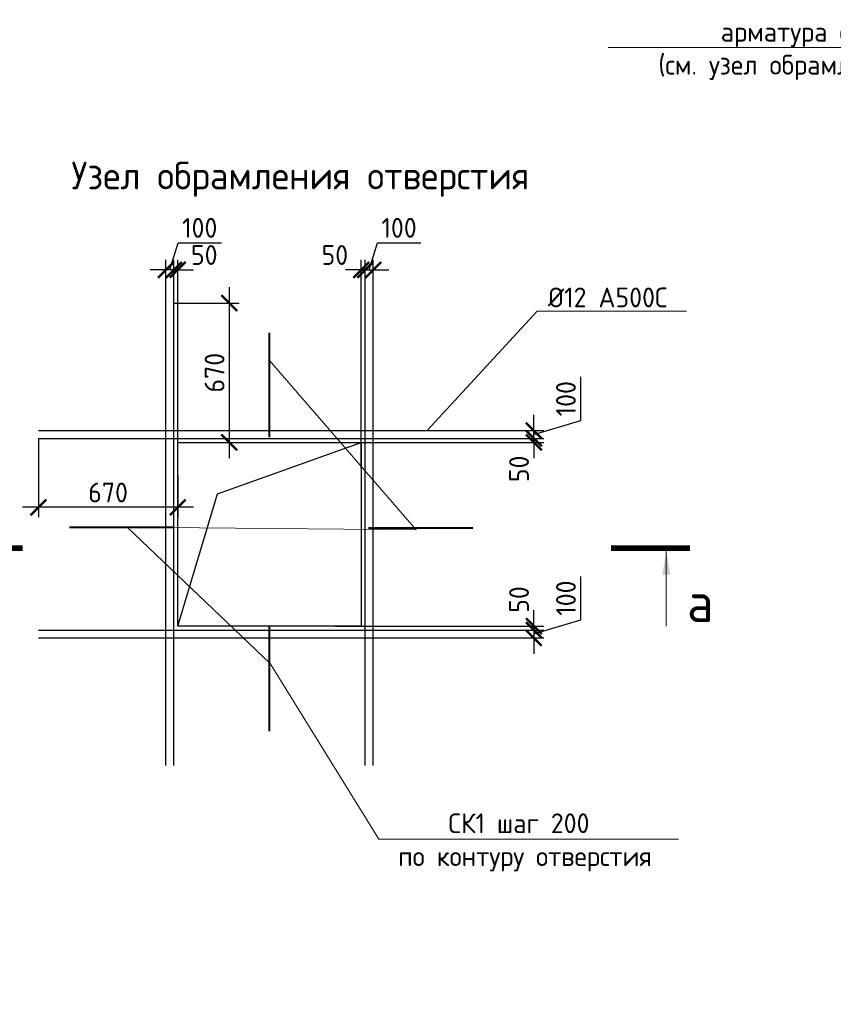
# Model space of a CAD drawing. Header units: millimetres. Extents: x -5898314 to 1055204, y -720802 to 1562611.
# Tile 272 of 362: x -45964 to -35666, y -48521 to -36064. Entities that reach past the tile are written whole.
import ezdxf
from ezdxf import colors
from ezdxf.entities.mleader import LeaderData, LeaderLine
from ezdxf.math import Vec2, Vec3

# ---------------------------------------------------------------- set-up
doc = ezdxf.new("R2010")
doc.units = ezdxf.units.MM
for name, color, linetype, lineweight in [('Арм_хомуты', 133, 'Continuous', 18), ('подоснова', 151, 'Continuous', 5), ('размер', 1, 'Continuous', 25), ('Узлы', 7, 'Continuous', 0)]:
    doc.layers.add(name, color=color, linetype=linetype, lineweight=lineweight)
doc.styles.add('GOST-2.304_Type-B', font='GOST_Common.ttf')
doc.dimstyles.new('СПДС', dxfattribs={"dimscale": 100, "dimtxt": 2.5, "dimasz": 2, "dimexe": 1.25, "dimexo": 0, "dimtad": 1, "dimdec": 0, "dimrnd": 5, "dimtxsty": 'GOST-2.304_Type-B', "dimblk": 'ARCHTICK', "dimcen": 2.5, "dimdle": 2, "dimclrd": 1, "dimclre": 1, "dimclrt": 1, "dimadec": 0, "dimazin": 2, "dimtfac": 0.75, "dimtdec": 0, "dimtmove": 1, "dimatfit": 3, "dimfxl": 1, "dimtfillclr": 256, "dimtolj": 1, "dimarcsym": 1})

# ---------------------------------------------------------------- blocks, each defined once
blk = doc.blocks.new('_ArchTick')
at = {"color": 0, "linetype": 'ByBlock', "const_width": 0.15}
blk.add_lwpolyline([(-0.5, -0.5), (0.5, 0.5)], dxfattribs=at)
blk = doc.blocks.new('*D962')
at = {"layer": 'DEFPOINTS', "color": 0, "lineweight": 0, "transparency": 16777216}
for p in [(-44013, -39649), (-43310, -39649), (-43963, -41412)]:
    blk.add_point(p, dxfattribs=at)
at = {"layer": 'размер', "color": 1, "lineweight": -2, "transparency": 16777216}
for p, q in [((-43310, -41612), (-43310, -39449)), ((-44013, -39649), (-43185, -39649)), ((-43963, -41412), (-43185, -41412))]:
    blk.add_line(p, q, dxfattribs=at)
at = {"layer": 'размер', "color": 1, "lineweight": -2, "transparency": 16777216, "xscale": 200, "yscale": 200, "zscale": 200}
for p, rotation in [((-43310, -39649), 90), ((-43310, -41412), 270)]:
    blk.add_blockref('_ArchTick', p, dxfattribs=dict(at, rotation=rotation))
at = {"layer": 'размер', "color": 1, "lineweight": 0, "transparency": 16777216, "insert": (-43497, -40530), "char_height": 250, "attachment_point": 5, "rotation": 90, "style": 'GOST-2.304_Type-B'}
blk.add_mtext('\\A1;670', dxfattribs=at)
blk = doc.blocks.new('*D963')
at = {"layer": 'DEFPOINTS', "color": 0, "lineweight": 0, "transparency": 16777216}
for p in [(-45727, -41362), (-43963, -41825), (-45727, -42233)]:
    blk.add_point(p, dxfattribs=at)
at = {"layer": 'размер', "color": 1, "lineweight": -2, "transparency": 16777216}
for p, q in [((-45727, -41362), (-45727, -42358)), ((-43963, -41825), (-43963, -42358)), ((-43763, -42233), (-45927, -42233))]:
    blk.add_line(p, q, dxfattribs=at)
at = {"layer": 'размер', "color": 1, "lineweight": -2, "transparency": 16777216, "xscale": 200, "yscale": 200, "zscale": 200, "rotation": 180}
blk.add_blockref('_ArchTick', (-45727, -42233), dxfattribs=at)
at = {"layer": 'размер', "color": 1, "lineweight": -2, "transparency": 16777216, "xscale": 200, "yscale": 200, "zscale": 200}
blk.add_blockref('_ArchTick', (-43963, -42233), dxfattribs=at)
at = {"layer": 'размер', "color": 1, "lineweight": 0, "transparency": 16777216, "insert": (-44845, -42046), "char_height": 250, "attachment_point": 5, "style": 'GOST-2.304_Type-B'}
blk.add_mtext('\\A1;670', dxfattribs=at)
blk = doc.blocks.new('*D964')
at = {"layer": 'DEFPOINTS', "color": 0, "lineweight": 0, "transparency": 16777216}
for p in [(-41967, -41362), (-41967, -41412), (-39457, -41362)]:
    blk.add_point(p, dxfattribs=at)
at = {"layer": 'размер', "color": 1, "lineweight": -2, "transparency": 16777216}
for p, q in [((-39457, -41362), (-39457, -41162)), ((-41967, -41362), (-39332, -41362)), ((-41967, -41412), (-39332, -41412)), ((-39457, -41412), (-39457, -41362)), ((-39457, -41412), (-39457, -41612))]:
    blk.add_line(p, q, dxfattribs=at)
at = {"layer": 'размер', "color": 1, "lineweight": -2, "transparency": 16777216, "xscale": 200, "yscale": 200, "zscale": 200}
for p, rotation in [((-39457, -41362), 270), ((-39457, -41412), 90)]:
    blk.add_blockref('_ArchTick', p, dxfattribs=dict(at, rotation=rotation))
at = {"layer": 'размер', "color": 1, "lineweight": 0, "transparency": 16777216, "insert": (-39644, -41747), "char_height": 250, "attachment_point": 5, "rotation": 90, "style": 'GOST-2.304_Type-B'}
blk.add_mtext('\\A1;50', dxfattribs=at)
blk = doc.blocks.new('*D965')
at = {"layer": 'DEFPOINTS', "color": 0, "lineweight": 0, "transparency": 16777216}
for p in [(-39877, -41262), (-39457, -41262), (-41967, -41362)]:
    blk.add_point(p, dxfattribs=at)
at = {"layer": 'размер', "color": 1, "lineweight": -2, "transparency": 16777216}
for p, q in [((-38863, -41134), (-38863, -40584)), ((-39457, -41262), (-39457, -41062)), ((-39457, -41312), (-38863, -41134)), ((-39877, -41262), (-39332, -41262)), ((-39457, -41362), (-39457, -41262)), ((-39457, -41362), (-39457, -41262)), ((-41967, -41362), (-39332, -41362)), ((-39457, -41362), (-39457, -41562))]:
    blk.add_line(p, q, dxfattribs=at)
at = {"layer": 'размер', "color": 1, "lineweight": -2, "transparency": 16777216, "xscale": 200, "yscale": 200, "zscale": 200}
for p, rotation in [((-39457, -41262), 270), ((-39457, -41362), 90)]:
    blk.add_blockref('_ArchTick', p, dxfattribs=dict(at, rotation=rotation))
at = {"layer": 'размер', "color": 1, "lineweight": 0, "transparency": 16777216, "insert": (-39050, -40859), "char_height": 250, "attachment_point": 5, "rotation": 90, "style": 'GOST-2.304_Type-B'}
blk.add_mtext('\\A1;100', dxfattribs=at)
blk = doc.blocks.new('*D956')
at = {"layer": 'DEFPOINTS', "color": 0, "lineweight": 0, "transparency": 16777216}
for p in [(-41967, -43736), (-41967, -43786), (-39457, -43786)]:
    blk.add_point(p, dxfattribs=at)
at = {"layer": 'размер', "color": 1, "lineweight": -2, "transparency": 16777216}
for p, q in [((-39457, -43736), (-39457, -43536)), ((-41967, -43736), (-39332, -43736)), ((-41967, -43786), (-39332, -43786)), ((-39457, -43736), (-39457, -43786)), ((-39457, -43786), (-39457, -43986))]:
    blk.add_line(p, q, dxfattribs=at)
at = {"layer": 'размер', "color": 1, "lineweight": -2, "transparency": 16777216, "xscale": 200, "yscale": 200, "zscale": 200}
for p, rotation in [((-39457, -43736), 270), ((-39457, -43786), 90)]:
    blk.add_blockref('_ArchTick', p, dxfattribs=dict(at, rotation=rotation))
at = {"layer": 'размер', "color": 1, "lineweight": 0, "transparency": 16777216, "insert": (-39644, -43400), "char_height": 250, "attachment_point": 5, "rotation": 90, "style": 'GOST-2.304_Type-B'}
blk.add_mtext('\\A1;50', dxfattribs=at)
blk = doc.blocks.new('*D957')
at = {"layer": 'DEFPOINTS', "color": 0, "lineweight": 0, "transparency": 16777216}
for p in [(-41967, -43786), (-39877, -43886), (-39457, -43886)]:
    blk.add_point(p, dxfattribs=at)
at = {"layer": 'размер', "color": 1, "lineweight": -2, "transparency": 16777216}
for p, q in [((-38863, -43657), (-38863, -43107)), ((-39457, -43786), (-39457, -43586)), ((-39457, -43836), (-38863, -43657)), ((-41967, -43786), (-39332, -43786)), ((-39457, -43786), (-39457, -43886)), ((-39457, -43786), (-39457, -43886)), ((-39877, -43886), (-39332, -43886)), ((-39457, -43886), (-39457, -44086))]:
    blk.add_line(p, q, dxfattribs=at)
at = {"layer": 'размер', "color": 1, "lineweight": -2, "transparency": 16777216, "xscale": 200, "yscale": 200, "zscale": 200}
for p, rotation in [((-39457, -43786), 270), ((-39457, -43886), 90)]:
    blk.add_blockref('_ArchTick', p, dxfattribs=dict(at, rotation=rotation))
at = {"layer": 'размер', "color": 1, "lineweight": 0, "transparency": 16777216, "insert": (-39050, -43382), "char_height": 250, "attachment_point": 5, "rotation": 90, "style": 'GOST-2.304_Type-B'}
blk.add_mtext('\\A1;100', dxfattribs=at)
blk = doc.blocks.new('*D958')
at = {"layer": 'DEFPOINTS', "color": 0, "lineweight": 0, "transparency": 16777216}
for p in [(-41590, -39229), (-41640, -41739), (-41590, -41739)]:
    blk.add_point(p, dxfattribs=at)
at = {"layer": 'размер', "color": 1, "lineweight": -2, "transparency": 16777216}
for p, q in [((-41640, -41739), (-41640, -39104)), ((-41590, -41739), (-41590, -39104)), ((-41640, -39229), (-41840, -39229)), ((-41640, -39229), (-41590, -39229)), ((-41590, -39229), (-41390, -39229))]:
    blk.add_line(p, q, dxfattribs=at)
at = {"layer": 'размер', "color": 1, "lineweight": -2, "transparency": 16777216, "xscale": 200, "yscale": 200, "zscale": 200}
blk.add_blockref('_ArchTick', (-41640, -39229), dxfattribs=at)
at = {"layer": 'размер', "color": 1, "lineweight": -2, "transparency": 16777216, "xscale": 200, "yscale": 200, "zscale": 200, "rotation": 180}
blk.add_blockref('_ArchTick', (-41590, -39229), dxfattribs=at)
at = {"layer": 'размер', "color": 1, "lineweight": 0, "transparency": 16777216, "insert": (-41975, -39041), "char_height": 250, "attachment_point": 5, "style": 'GOST-2.304_Type-B'}
blk.add_mtext('\\A1;50', dxfattribs=at)
blk = doc.blocks.new('*D959')
at = {"layer": 'DEFPOINTS', "color": 0, "lineweight": 0, "transparency": 16777216}
for p in [(-41490, -39229), (-41490, -39649), (-41590, -41739)]:
    blk.add_point(p, dxfattribs=at)
at = {"layer": 'размер', "color": 1, "lineweight": -2, "transparency": 16777216}
for p, q in [((-41540, -39229), (-41437, -38885)), ((-41437, -38885), (-40887, -38885)), ((-41590, -41739), (-41590, -39104)), ((-41490, -39649), (-41490, -39104)), ((-41590, -39229), (-41790, -39229)), ((-41590, -39229), (-41490, -39229)), ((-41590, -39229), (-41490, -39229)), ((-41490, -39229), (-41290, -39229))]:
    blk.add_line(p, q, dxfattribs=at)
at = {"layer": 'размер', "color": 1, "lineweight": -2, "transparency": 16777216, "xscale": 200, "yscale": 200, "zscale": 200}
blk.add_blockref('_ArchTick', (-41590, -39229), dxfattribs=at)
at = {"layer": 'размер', "color": 1, "lineweight": -2, "transparency": 16777216, "xscale": 200, "yscale": 200, "zscale": 200, "rotation": 180}
blk.add_blockref('_ArchTick', (-41490, -39229), dxfattribs=at)
at = {"layer": 'размер', "color": 1, "lineweight": 0, "transparency": 16777216, "insert": (-41162, -38697), "char_height": 250, "attachment_point": 5, "style": 'GOST-2.304_Type-B'}
blk.add_mtext('\\A1;100', dxfattribs=at)
blk = doc.blocks.new('*D960')
at = {"layer": 'DEFPOINTS', "color": 0, "lineweight": 0, "transparency": 16777216}
for p in [(-44013, -39229), (-44013, -41739), (-43963, -41739)]:
    blk.add_point(p, dxfattribs=at)
at = {"layer": 'размер', "color": 1, "lineweight": -2, "transparency": 16777216}
for p, q in [((-44013, -41739), (-44013, -39104)), ((-43963, -41739), (-43963, -39104)), ((-44013, -39229), (-44213, -39229)), ((-43963, -39229), (-44013, -39229)), ((-43963, -39229), (-43763, -39229))]:
    blk.add_line(p, q, dxfattribs=at)
at = {"layer": 'размер', "color": 1, "lineweight": -2, "transparency": 16777216, "xscale": 200, "yscale": 200, "zscale": 200}
blk.add_blockref('_ArchTick', (-44013, -39229), dxfattribs=at)
at = {"layer": 'размер', "color": 1, "lineweight": -2, "transparency": 16777216, "xscale": 200, "yscale": 200, "zscale": 200, "rotation": 180}
blk.add_blockref('_ArchTick', (-43963, -39229), dxfattribs=at)
at = {"layer": 'размер', "color": 1, "lineweight": 0, "transparency": 16777216, "insert": (-43628, -39041), "char_height": 250, "attachment_point": 5, "style": 'GOST-2.304_Type-B'}
blk.add_mtext('\\A1;50', dxfattribs=at)
blk = doc.blocks.new('*D961')
at = {"layer": 'DEFPOINTS', "color": 0, "lineweight": 0, "transparency": 16777216}
for p in [(-44113, -39229), (-44113, -39649), (-44013, -41739)]:
    blk.add_point(p, dxfattribs=at)
at = {"layer": 'размер', "color": 1, "lineweight": -2, "transparency": 16777216}
for p, q in [((-44063, -39229), (-43960, -38885)), ((-43960, -38885), (-43410, -38885)), ((-44113, -39649), (-44113, -39104)), ((-44013, -41739), (-44013, -39104)), ((-44113, -39229), (-44313, -39229)), ((-44013, -39229), (-44113, -39229)), ((-44013, -39229), (-44113, -39229)), ((-44013, -39229), (-43813, -39229))]:
    blk.add_line(p, q, dxfattribs=at)
at = {"layer": 'размер', "color": 1, "lineweight": -2, "transparency": 16777216, "xscale": 200, "yscale": 200, "zscale": 200}
blk.add_blockref('_ArchTick', (-44113, -39229), dxfattribs=at)
at = {"layer": 'размер', "color": 1, "lineweight": -2, "transparency": 16777216, "xscale": 200, "yscale": 200, "zscale": 200, "rotation": 180}
blk.add_blockref('_ArchTick', (-44013, -39229), dxfattribs=at)
at = {"layer": 'размер', "color": 1, "lineweight": 0, "transparency": 16777216, "insert": (-43685, -38697), "char_height": 250, "attachment_point": 5, "style": 'GOST-2.304_Type-B'}
blk.add_mtext('\\A1;100', dxfattribs=at)
blk = doc.blocks.new('_None')

msp = doc.modelspace()

# ---------------------------------------------------------------- linework, layer by layer
at = {"color": 0, "linetype": 'ByBlock', "lineweight": 30, "ltscale": 100}
for p, q in [((-44113.48, -45498.75), (-44113.48, -39648.75)), ((-44013.48, -45498.75), (-44013.48, -39648.75)), ((-41589.97, -45498.75), (-41589.97, -39648.75)), ((-41489.97, -45498.75), (-41489.97, -39648.75)), ((-45726.73, -41262), (-39876.73, -41262)), ((-45726.73, -41362), (-39876.73, -41362)), ((-45726.73, -43785.51), (-39876.73, -43785.51)), ((-45726.73, -43885.51), (-39876.73, -43885.51))]:
    msp.add_line(p, q, dxfattribs=at)
at = {"layer": 'Арм_хомуты', "lineweight": 40}
for p, q in [((-42806.37, -40026.04), (-42806.37, -41346.39)), ((-45333.12, -42485.57), (-44012.77, -42485.57)), ((-41549.96, -42491.32), (-40229.6, -42491.32)), ((-42806.37, -43743.61), (-42806.37, -45063.97))]:
    msp.add_line(p, q, dxfattribs=at)
at = {"layer": 'размер'}
msp.add_lwpolyline([(-43963.48, -41412), (-41639.97, -41412), (-41639.97, -43735.51), (-43963.48, -43735.51)], close=True, dxfattribs=at)
msp.add_lwpolyline([(-43963.48, -43735.51), (-43461.27, -42060.64), (-41639.97, -41412)], dxfattribs=at)
at = {"layer": 'Узлы', "color": 1, "linetype": 'Continuous', "lineweight": 0}
msp.add_line((-37779.75, -42785.93, 3100), (-37779.75, -43735.93, 3100), dxfattribs=at)
at = {"layer": 'Узлы', "color": 1, "linetype": 'Continuous', "lineweight": 0, "const_width": 70, "elevation": 3100}
for points in [[(-46926.59, -42750.93), (-45926.59, -42750.93)], [(-37479.75, -42750.93), (-38479.75, -42750.93)]]:
    msp.add_lwpolyline(points, dxfattribs=at)
at = {"layer": 'Узлы', "color": 1, "linetype": 'Continuous', "lineweight": 0}
msp.add_solid([(-37779.75, -42785.93, 3100), (-37830.03, -43086.38, 3100), (-37729.47, -43086.38, 3100)], dxfattribs=at)

# ---------------------------------------------------------------- texts
at = {"layer": 'Узлы', "color": 7, "linetype": 'Continuous', "lineweight": 0, "insert": (-37453.01, -37860.5), "char_height": 350, "width": 9916.0684, "attachment_point": 3, "style": 'GOST-2.304_Type-B'}
msp.add_mtext('\\pxqc;Узел обрамления отверстия', dxfattribs=at)
at = {"layer": 'Узлы', "color": 1, "linetype": 'Continuous', "lineweight": 0, "insert": (-37349.75, -43435.93, 3100), "char_height": 500, "attachment_point": 5, "style": 'GOST-2.304_Type-B'}
msp.add_mtext_dynamic_manual_height_columns('а', width=723.8798, gutter_width=25, heights=[0], dxfattribs=at)

# ---------------------------------------------------------------- dimensions: what is measured, and where the dimension line sits
at = {"layer": 'размер', "color": 146, "lineweight": 0, "true_color": 0x006272}
for base, p1, p2, angle, picture, middle in [((-44113.48, -39228.73), (-44013.48, -41738.64), (-44113.48, -39648.75), 180, '*D961', (-43897.85, -38697.48)), ((-39456.71, -43885.51), (-41966.61, -43785.51), (-39876.73, -43885.51), 270, '*D957', (-39050.46, -43594.88))]:
    dim = msp.add_linear_dim(base=base, p1=p1, p2=p2, angle=angle, dimstyle='СПДС', dxfattribs=at)
    dim.commit()
    dim.dimension.update_dxf_attribs({"geometry": picture, "text_midpoint": middle})
dim = msp.add_linear_dim(base=(-41489.97, -39228.73), p1=(-41589.97, -41738.64), p2=(-41489.97, -39648.75), dimstyle='СПДС', dxfattribs=at)
dim.commit()
dim.dimension.update_dxf_attribs({"geometry": '*D959', "text_midpoint": (-41374.35, -38697.48)})
for base, p1, p2, angle, picture, middle in [((-44013.48, -39228.73), (-43963.48, -41738.64), (-44013.48, -41738.64), 180, '*D960', (-43628.14, -39228.73)), ((-39456.71, -43785.51), (-41966.61, -43735.51), (-41966.61, -43785.51), 270, '*D956', (-39456.71, -43400.17))]:
    dim = msp.add_linear_dim(base=base, p1=p1, p2=p2, angle=angle, dimstyle='СПДС', dxfattribs=at)
    dim.commit()
    dim.dimension.update_dxf_attribs({"geometry": picture, "text_midpoint": middle, "dimtype": 160})
dim = msp.add_linear_dim(base=(-41589.97, -39228.73), p1=(-41639.97, -41738.64), p2=(-41589.97, -41738.64), dimstyle='СПДС', dxfattribs=at)
dim.commit()
dim.dimension.update_dxf_attribs({"geometry": '*D958', "text_midpoint": (-41975.31, -39228.73), "dimtype": 160})
at = {"layer": 'размер', "color": 146, "lineweight": 0}
dim = msp.add_linear_dim(base=(-43309.75, -39648.75), p1=(-43963.48, -41412), p2=(-44013.48, -39648.75), angle=90, text='670', dimstyle='СПДС', dxfattribs=at)
dim.commit()
dim.dimension.update_dxf_attribs({"geometry": '*D962', "text_midpoint": (-43497.25, -40530.38)})
dim = msp.add_linear_dim(base=(-39456.71, -41262), p1=(-41966.61, -41362), p2=(-39876.73, -41262), angle=90, dimstyle='СПДС', dxfattribs=at)
dim.commit()
dim.dimension.update_dxf_attribs({"geometry": '*D965', "text_midpoint": (-39050.46, -41071.38)})
dim = msp.add_linear_dim(base=(-39456.71, -41362), p1=(-41966.61, -41412), p2=(-41966.61, -41362), angle=90, dimstyle='СПДС', dxfattribs=at)
dim.commit()
dim.dimension.update_dxf_attribs({"geometry": '*D964', "text_midpoint": (-39456.71, -41747.34), "dimtype": 160})
dim = msp.add_linear_dim(base=(-45726.73, -42233.15), p1=(-43963.48, -41825.47), p2=(-45726.73, -41362), text='670', dimstyle='СПДС', dxfattribs=at)
dim.commit()
dim.dimension.update_dxf_attribs({"geometry": '*D963', "text_midpoint": (-44845.1, -42045.65)})

# ---------------------------------------------------------------- leaders
at = {"layer": 'подоснова', "color": 2, "ltscale": 0.3}
ml = msp.add_multileader_mtext('Standard', dxfattribs=at)
ml.set_content('арматура обрамления \\P(см. узел обрамления отверстий', color=2, style='GOST-2.304_Type-B')
ml.set_leader_properties(color=256, linetype='ByLayer', lineweight=15)
ml.set_arrow_properties(name='NONE')
ml.build(insert=Vec2(0, 0))
ml.multileader.update_dxf_attribs({"text_left_attachment_type": 6, "text_right_attachment_type": 6, "dogleg_length": 0.1, "arrow_head_size": 18})
ctx = ml.context
ctx.base_point, ctx.char_height, ctx.arrow_head_size, ctx.landing_gap_size, ctx.plane_origin = Vec3(-37920.96, -36416.95), 250, 18, 20, Vec3(-33654.67, -31052.56)
ctx.left_attachment, ctx.right_attachment, ctx.text_align_type = 6, 6, 1
notes = []
notes.append((ctx, [(1, (1, 1, 0), (-33011.55, -36416.95), (-1, 0), 0.1, [(1, [(-30785.72, -39067.3), (-31865.74, -39095.88), (-30768.55, -39996.95), (-31948.68, -40053.88)], 0, [])])]))
ctx.mtext.insert, ctx.mtext.alignment, ctx.mtext.flow_direction = Vec3(-35466.3, -36091.95), 2, 5
at = {"layer": 'подоснова', "color": 2, "lineweight": 0, "ltscale": 0.3}
ml = msp.add_multileader_mtext('Standard', dxfattribs=at)
ml.set_content(' %%C12 А500С ', color=2, style='GOST-2.304_Type-B')
ml.set_leader_properties(color=256, linetype='ByLayer', lineweight=15)
ml.set_arrow_properties(name='NONE')
ml.build(insert=Vec2(0, 0))
ml.multileader.update_dxf_attribs({"text_left_attachment_type": 6, "text_right_attachment_type": 6, "dogleg_length": 0.1, "arrow_head_size": 18})
ctx = ml.context
ctx.base_point, ctx.char_height, ctx.arrow_head_size, ctx.landing_gap_size, ctx.plane_origin = Vec3(-39415.06, -39752.64), 250, 18, 20, Vec3(-44530.2, -30481.06)
ctx.left_attachment, ctx.right_attachment, ctx.text_align_type = 6, 6, 1
notes.append((ctx, [(0, (1, 1, 0), (-39415.16, -39752.64), (1, 0), 0.1, [(0, [(-40808.5, -41262)], 0, [])])]))
ctx.mtext.insert, ctx.mtext.alignment, ctx.mtext.flow_direction = Vec3(-38596.96, -39452.64), 2, 5
ml = msp.add_multileader_mtext('Standard', dxfattribs=at)
ml.set_content('СК1 шаг 200\\P по контуру отверстия', color=2, style='GOST-2.304_Type-B')
ml.set_leader_properties(color=256, linetype='ByLayer', lineweight=15)
ml.set_arrow_properties(name='NONE')
ml.build(insert=Vec2(0, 0))
ml.multileader.update_dxf_attribs({"text_left_attachment_type": 6, "text_right_attachment_type": 6, "dogleg_length": 0.1, "arrow_head_size": 18})
ctx = ml.context
ctx.base_point, ctx.char_height, ctx.arrow_head_size, ctx.landing_gap_size, ctx.plane_origin = Vec3(-41418.29, -46430.71), 250, 18, 20, Vec3(-51438.85, -36555.52)
ctx.left_attachment, ctx.right_attachment, ctx.text_align_type = 6, 6, 1
notes.append((ctx, [(0, (1, 1, 0), (-41418.39, -46430.71), (1, 0), 0.1, [(3, [(-42800, -40376.58), (-40947.72, -42516.22), (-44602.16, -42483.25), (-42793.9, -44210.78)], 0, [])])]))
ctx.mtext.insert, ctx.mtext.alignment, ctx.mtext.flow_direction = Vec3(-39644.88, -46105.71), 2, 5
for ctx, leaders in notes:
    for number, flags, end, landing, length, lines in leaders:
        leader = LeaderData()
        leader.index, (leader.has_last_leader_line, leader.has_dogleg_vector, leader.attachment_direction) = number, flags
        leader.last_leader_point, leader.dogleg_vector, leader.dogleg_length = Vec3(end), Vec3(landing), length
        for number, points, colour, breaks in lines:
            line = LeaderLine()
            line.index, line.vertices, line.color, line.breaks = number, Vec3.list(points), colors.encode_raw_color(colour), breaks
            leader.lines.append(line)
        ctx.leaders.append(leader)

doc.saveas('drawing.dxf')
